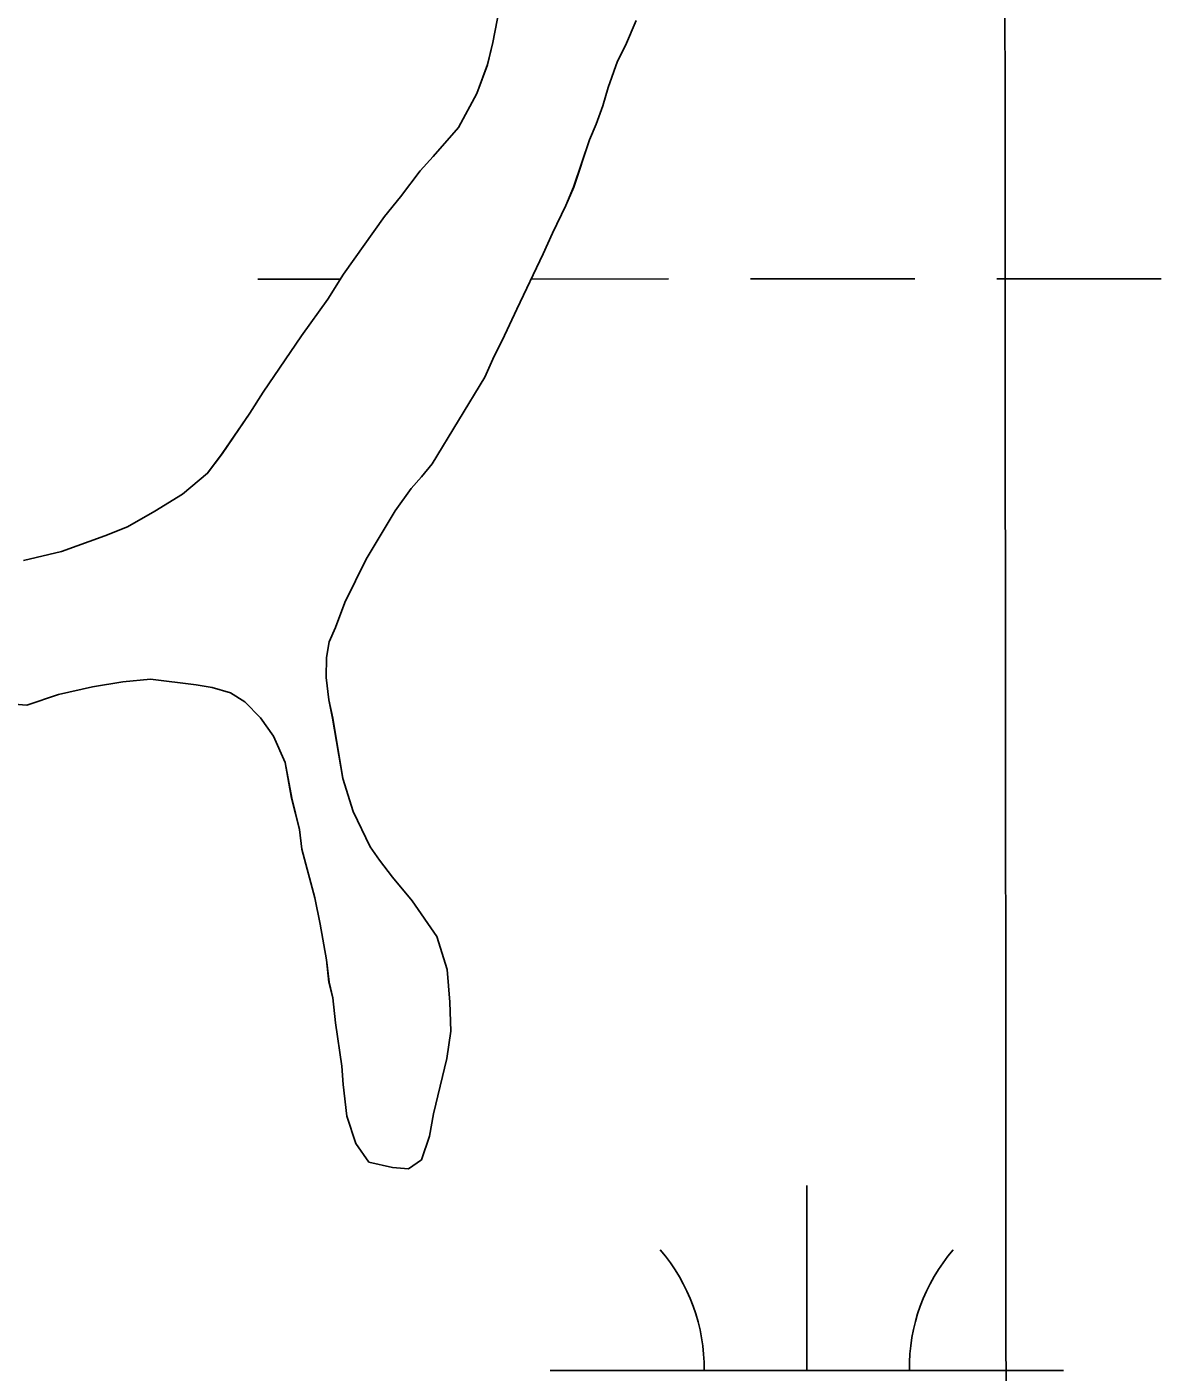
# Model space of a CAD drawing. Extents: x 3279314 to 3317160, y 734079 to 759431.
# Drawn here: x 3306866.3 to 3307087.3, y 757143.4 to 757405.4 of the extents above; entities that cross this region are included whole.
import ezdxf

# ---------------------------------------------------------------- set-up
doc = ezdxf.new("R2010")
doc.units = 0
for name, color, linetype in [('V-GRID-MAJR', 7, 'Continuous'), ('V-SITE-VEGE', 7, 'Continuous'), ('V-WETL-SWMP', 7, 'Continuous')]:
    doc.layers.add(name, color=color, linetype=linetype)

msp = doc.modelspace()

# ---------------------------------------------------------------- linework, layer by layer
at = {"layer": 'V-GRID-MAJR'}
msp.add_spline([(3307069.929, 739467.911), (3307065.523, 745527.1290000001), (3307061.114, 751588.954), (3307056.7060000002, 757650.811), (3307056.704, 757653.385)], degree=3, dxfattribs=at)
at = {"layer": 'V-SITE-VEGE'}
for p, q in [((3306982.932, 757401.7859999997), (3306984.998, 757406.637)), ((3306981.3850000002, 757398.7239999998), (3306982.932, 757401.7859999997)), ((3306979.575, 757393.6139999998), (3306981.3850000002, 757398.7239999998)), ((3306978.537, 757390.036), (3306979.575, 757393.6139999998)), ((3306977.244, 757386.46), (3306978.537, 757390.036)), ((3306975.954, 757383.397), (3306977.244, 757386.46)), ((3306972.847, 757374.201), (3306975.954, 757383.397)), ((3306971.299, 757370.625), (3306972.847, 757374.201)), ((3306968.718, 757365.2639999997), (3306971.299, 757370.625)), ((3306966.912, 757361.1799999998), (3306968.718, 757365.2639999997)), ((3306961.753, 757350.4569999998), (3306966.912, 757361.1799999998)), ((3306958.917, 757344.3289999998), (3306961.753, 757350.4569999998)), ((3306957.37, 757341.265), (3306958.917, 757344.3289999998)), ((3306955.562, 757337.179), (3306957.37, 757341.265)), ((3306945.265, 757320.339), (3306955.562, 757337.179)), ((3306943.2090000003, 757317.789), (3306945.265, 757320.339)), ((3306941.1520000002, 757315.493), (3306943.2090000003, 757317.789)), ((3306938.066, 757311.157), (3306941.1520000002, 757315.493)), ((3306932.401, 757301.716), (3306938.066, 757311.157)), ((3306928.2770000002, 757293.2930000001), (3306932.401, 757301.716)), ((3306926.466, 757288.439), (3306928.2770000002, 757293.2930000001)), ((3306925.176, 757285.6289999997), (3306926.466, 757288.439)), ((3306924.654, 757282.563), (3306925.176, 757285.6289999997)), ((3306924.637, 757278.725), (3306924.654, 757282.563)), ((3306879.1, 757276.86), (3306884.988, 757277.859)), ((3306884.988, 757277.859), (3306890.362, 757278.3509999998)), ((3306890.362, 757278.351), (3306899.31, 757277.292)), ((3306925.133, 757274.375), (3306924.637, 757278.725)), ((3306866.298, 757273.329), (3306872.444, 757275.35)), ((3306872.444, 757275.35), (3306879.1, 757276.86)), ((3306899.31, 757277.2919999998), (3306902.375, 757276.767)), ((3306902.375, 757276.767), (3306905.953, 757275.729)), ((3306905.953, 757275.729), (3306908.759, 757273.9289999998)), ((3306908.759, 757273.9289999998), (3306911.8170000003, 757270.8469999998)), ((3306925.884, 757270.7909999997), (3306925.133, 757274.375)), ((3306911.8170000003, 757270.8469999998), (3306914.36, 757267.257)), ((3306927.883, 757259.017), (3306925.884, 757270.7909999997)), ((3306914.36, 757267.257), (3306916.642, 757262.132)), ((3306916.642, 757262.132), (3306917.893, 757255.2199999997)), ((3306929.907, 757252.615), (3306927.883, 757259.017)), ((3306917.893, 757255.2199999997), (3306919.4050000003, 757249.074)), ((3306933.204, 757245.6949999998), (3306929.907, 757252.615)), ((3306919.4050000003, 757249.074), (3306919.9, 757245.236)), ((3306919.9, 757245.236), (3306922.421, 757235.762)), ((3306934.984, 757243.131), (3306933.204, 757245.6949999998)), ((3306937.529, 757239.797), (3306934.984, 757243.131)), ((3306941.349, 757235.1769999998), (3306937.529, 757239.797)), ((3306922.421, 757235.762), (3306923.4250000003, 757230.642)), ((3306946.18, 757228.25), (3306941.349, 757235.1769999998)), ((3306923.4250000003, 757230.642), (3306924.676, 757223.7339999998)), ((3306948.202, 757221.848), (3306946.18, 757228.25)), ((3306924.676, 757223.7339999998), (3306925.17, 757219.3799999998)), ((3306948.6890000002, 757215.452), (3306948.202, 757221.848)), ((3306925.17, 757219.3799999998), (3306925.9250000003, 757216.3079999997)), ((3306925.9250000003, 757216.3079999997), (3306926.419, 757211.444)), ((3306948.92, 757209.822), (3306948.6890000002, 757215.452)), ((3306926.419, 757211.444), (3306927.664, 757203.001)), ((3306948.132, 757204.455), (3306948.92, 757209.822)), ((3306945.5330000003, 757193.721), (3306948.132, 757204.455)), ((3306927.664, 757203.001), (3306927.906, 757199.4189999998)), ((3306927.906, 757199.4189999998), (3306928.649, 757193.2769999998)), ((3306928.649, 757193.2769999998), (3306930.419, 757187.8989999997)), ((3306944.749, 757189.377), (3306945.5330000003, 757193.721)), ((3306943.194, 757184.7789999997), (3306944.749, 757189.377)), ((3306930.419, 757187.8989999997), (3306932.9620000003, 757184.308)), ((3306932.9620000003, 757184.308), (3306937.562, 757183.264)), ((3306940.63, 757182.996), (3306943.194, 757184.7789999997)), ((3306937.562, 757183.264), (3306940.63, 757182.996))]:
    msp.add_line(p, q, dxfattribs=at)
for points in [[(3306958.4050000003, 757409.046), (3306957.098, 757402.4), (3306956.06, 757398.054), (3306953.991, 757392.436), (3306950.383, 757385.801)], [(3306950.383, 757385.801), (3306945.5, 757380.191), (3306942.932, 757377.388), (3306939.076, 757372.2880000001), (3306935.991, 757368.463), (3306928.0160000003, 757357.237), (3306924.928, 757352.392), (3306919.7830000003, 757345.253), (3306912.323, 757334.281), (3306909.748, 757330.198), (3306904.348, 757322.2880000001), (3306901.517, 757318.465), (3306896.6410000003, 757314.3910000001), (3306891.257, 757311.088), (3306885.875, 757308.0380000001), (3306881.519, 757306.267), (3306873.065, 757303.23), (3306865.6410000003, 757301.468)]]:
    msp.add_lwpolyline(points, dxfattribs=at)
at = {"layer": 'V-WETL-SWMP'}
for p, q in [((3306984.998587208, 757406.6376807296), (3306982.932587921, 757401.7856805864)), ((3306984.998587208, 757406.6376807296), (3306982.932587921, 757401.7856805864)), ((3306982.932587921, 757401.7856805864), (3306981.386588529, 757398.722680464)), ((3306982.932587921, 757401.7856805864), (3306981.386588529, 757398.722680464)), ((3306981.386588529, 757398.722680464), (3306979.5755890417, 757393.6136803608)), ((3306981.386588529, 757398.722680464), (3306979.5755890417, 757393.6136803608)), ((3306979.5755890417, 757393.6136803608), (3306978.5385892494, 757390.0366803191)), ((3306979.5755890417, 757393.6136803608), (3306978.5385892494, 757390.0366803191)), ((3306978.5385892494, 757390.0366803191), (3306977.2455896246, 757386.4606802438)), ((3306978.5385892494, 757390.0366803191), (3306977.2455896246, 757386.4606802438)), ((3306977.2455896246, 757386.4606802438), (3306975.954590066, 757383.3966801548)), ((3306977.2455896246, 757386.4606802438), (3306975.954590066, 757383.3966801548)), ((3306975.954590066, 757383.3966801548), (3306972.8485908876, 757374.2006799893)), ((3306975.954590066, 757383.3966801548), (3306972.8485908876, 757374.2006799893)), ((3306972.848590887, 757374.2006799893), (3306971.2995914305, 757370.6256798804)), ((3306972.848590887, 757374.2006799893), (3306971.2995914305, 757370.6256798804)), ((3306971.2995914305, 757370.6256798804), (3306968.720592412, 757365.263679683)), ((3306971.2995914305, 757370.6256798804), (3306968.720592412, 757365.263679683)), ((3306968.720592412, 757365.263679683), (3306966.913593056, 757361.1786795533)), ((3306968.720592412, 757365.263679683), (3306966.913593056, 757361.1786795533)), ((3306966.913593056, 757361.1786795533), (3306961.7555950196, 757350.4556791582)), ((3306966.913593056, 757361.1786795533), (3306961.7555950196, 757350.4556791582)), ((3307055.322733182, 757356.347245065), (3307087.322718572, 757356.3635347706)), ((3306911.3238302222, 757356.2739206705), (3306927.4066597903, 757356.2821076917)), ((3306964.567344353, 757356.3010457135), (3306991.3227624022, 757356.3146656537)), ((3307007.322755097, 757356.3228105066), (3307039.3227404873, 757356.3391002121)), ((3306961.7555950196, 757350.4556791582), (3306958.9175960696, 757344.327678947)), ((3306961.7555950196, 757350.4556791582), (3306958.9175960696, 757344.327678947)), ((3306958.9175960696, 757344.327678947), (3306957.3715966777, 757341.2646788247)), ((3306958.9175960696, 757344.327678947), (3306957.3715966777, 757341.2646788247)), ((3306957.3715966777, 757341.2646788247), (3306955.5645973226, 757337.1796786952)), ((3306957.3715966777, 757341.2646788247), (3306955.5645973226, 757337.1796786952)), ((3306955.5645973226, 757337.1796786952), (3306945.266601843, 757320.3376777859)), ((3306955.5645973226, 757337.1796786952), (3306945.266601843, 757320.3376777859)), ((3306945.266601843, 757320.3376777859), (3306943.210602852, 757317.787677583)), ((3306945.266601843, 757320.3376777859), (3306943.210602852, 757317.787677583)), ((3306943.210602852, 757317.787677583), (3306941.154603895, 757315.4936773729)), ((3306943.210602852, 757317.787677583), (3306941.154603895, 757315.4936773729)), ((3306941.154603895, 757315.4936773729), (3306938.068605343, 757311.1576770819)), ((3306941.154603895, 757315.4936773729), (3306938.068605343, 757311.1576770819)), ((3306938.068605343, 757311.1576770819), (3306932.403607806, 757301.7156765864)), ((3306938.068605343, 757311.1576770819), (3306932.403607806, 757301.7156765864)), ((3306932.403607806, 757301.7156765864), (3306928.277609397, 757293.2916762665)), ((3306932.403607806, 757301.7156765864), (3306928.277609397, 757293.2916762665)), ((3306928.277609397, 757293.2916762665), (3306926.4686099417, 757288.4386761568)), ((3306928.277609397, 757293.2916762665), (3306926.4686099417, 757288.4386761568)), ((3306926.4686099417, 757288.4386761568), (3306925.1776104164, 757285.6296760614)), ((3306926.4686099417, 757288.4386761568), (3306925.1776104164, 757285.6296760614)), ((3306925.1776104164, 757285.6296760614), (3306924.654610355, 757282.5626760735)), ((3306925.1776104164, 757285.6296760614), (3306924.654610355, 757282.5626760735)), ((3306924.654610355, 757282.5626760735), (3306924.6396098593, 757278.7256761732)), ((3306924.654610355, 757282.5626760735), (3306924.6396098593, 757278.7256761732)), ((3306884.988635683, 757277.8596709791), (3306879.1016394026, 757276.8596702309)), ((3306884.988635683, 757277.8596709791), (3306879.1016394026, 757276.8596702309)), ((3306890.362632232, 757278.3496716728), (3306884.988635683, 757277.8596709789)), ((3306890.362632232, 757278.3496716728), (3306884.988635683, 757277.8596709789)), ((3306899.31062624, 757277.2906728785), (3306890.362632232, 757278.349671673)), ((3306899.31062624, 757277.2906728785), (3306890.362632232, 757278.349671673)), ((3306924.6396098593, 757278.7256761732), (3306925.1336089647, 757274.3756763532)), ((3306924.6396098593, 757278.7256761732), (3306925.1336089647, 757274.3756763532)), ((3306872.4456435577, 757275.3506693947), (3306866.2986473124, 757273.3286686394)), ((3306872.4456435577, 757275.3506693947), (3306866.2986473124, 757273.3286686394)), ((3306879.1016394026, 757276.8596702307), (3306872.4456435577, 757275.3506693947)), ((3306879.1016394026, 757276.8596702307), (3306872.4456435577, 757275.3506693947)), ((3306902.377624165, 757276.7676732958), (3306899.31062624, 757277.2906728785)), ((3306902.377624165, 757276.7676732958), (3306899.31062624, 757277.2906728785)), ((3306905.954621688, 757275.7296737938), (3306902.377624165, 757276.7676732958)), ((3306905.954621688, 757275.7296737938), (3306902.377624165, 757276.7676732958)), ((3306908.7616196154, 757273.928674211), (3306905.954621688, 757275.7296737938)), ((3306908.7616196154, 757273.928674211), (3306905.954621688, 757275.7296737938)), ((3306866.2986473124, 757273.3286686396), (3306862.2066500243, 757273.6006680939)), ((3306866.2986473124, 757273.3286686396), (3306862.2066500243, 757273.6006680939)), ((3306911.8186172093, 757270.8466746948), (3306908.7616196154, 757273.928674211)), ((3306911.8186172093, 757270.8466746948), (3306908.7616196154, 757273.928674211)), ((3306925.1336089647, 757274.3756763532), (3306925.886608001, 757270.7916765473)), ((3306925.1336089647, 757274.3756763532), (3306925.886608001, 757270.7916765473)), ((3306914.362615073, 757267.2556751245), (3306911.8186172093, 757270.8466746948)), ((3306914.362615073, 757267.2556751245), (3306911.8186172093, 757270.8466746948)), ((3306925.886608, 757270.7916765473), (3306927.8866051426, 757259.0176771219)), ((3306925.886608, 757270.7916765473), (3306927.8866051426, 757259.0176771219)), ((3306916.6446129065, 757262.1316755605), (3306914.362615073, 757267.2556751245)), ((3306916.6446129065, 757262.1316755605), (3306914.362615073, 757267.2556751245)), ((3306917.8956111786, 757255.2196759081), (3306916.6446129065, 757262.1316755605)), ((3306917.8956111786, 757255.2196759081), (3306916.6446129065, 757262.1316755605)), ((3306927.8866051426, 757259.0176771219), (3306929.9076029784, 757252.6146775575)), ((3306927.8866051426, 757259.0176771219), (3306929.9076029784, 757252.6146775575)), ((3306919.4066093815, 757249.0746762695), (3306917.8956111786, 757255.2196759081)), ((3306919.4066093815, 757249.0746762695), (3306917.8956111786, 757255.2196759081)), ((3306929.9076029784, 757252.6146775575), (3306933.2055999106, 757245.6956781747)), ((3306929.9076029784, 757252.6146775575), (3306933.2055999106, 757245.6956781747)), ((3306919.902608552, 757245.2366764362), (3306919.4066093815, 757249.0746762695)), ((3306919.902608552, 757245.2366764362), (3306919.4066093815, 757249.0746762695)), ((3306922.4236056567, 757235.7626770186), (3306919.902608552, 757245.2366764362)), ((3306922.4236056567, 757235.7626770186), (3306919.902608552, 757245.2366764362)), ((3306933.2055999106, 757245.6956781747), (3306934.9855984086, 757243.1306784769)), ((3306933.2055999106, 757245.6956781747), (3306934.9855984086, 757243.1306784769)), ((3306934.9855984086, 757243.1306784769), (3306937.530596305, 757239.7956789)), ((3306934.9855984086, 757243.1306784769), (3306937.530596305, 757239.7956789)), ((3306937.530596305, 757239.7956789), (3306941.3495931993, 757235.1756795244)), ((3306937.530596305, 757239.7956789), (3306941.3495931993, 757235.1756795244)), ((3306923.426604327, 757230.6426772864), (3306922.4236056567, 757235.7626770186)), ((3306923.426604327, 757230.6426772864), (3306922.4236056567, 757235.7626770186)), ((3306941.3495931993, 757235.1756795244), (3306946.181589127, 757228.2506803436)), ((3306941.3495931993, 757235.1756795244), (3306946.181589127, 757228.2506803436)), ((3306924.6776025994, 757223.7316776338), (3306923.4266043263, 757230.6426772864)), ((3306924.6776025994, 757223.7316776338), (3306923.4266043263, 757230.6426772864)), ((3306946.181589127, 757228.2506803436), (3306948.202586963, 757221.8476807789)), ((3306946.181589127, 757228.2506803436), (3306948.202586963, 757221.8476807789)), ((3306925.1726017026, 757219.380677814), (3306924.6776025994, 757223.7316776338)), ((3306925.1726017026, 757219.380677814), (3306924.6776025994, 757223.7316776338)), ((3306948.202586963, 757221.8476807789), (3306948.6895858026, 757215.4516810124)), ((3306948.202586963, 757221.8476807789), (3306948.6895858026, 757215.4516810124)), ((3306925.9276008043, 757216.3086779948), (3306925.1726017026, 757219.380677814)), ((3306925.9276008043, 757216.3086779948), (3306925.1726017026, 757219.380677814)), ((3306926.419599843, 757211.4466781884), (3306925.9276008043, 757216.3086779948)), ((3306926.419599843, 757211.4466781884), (3306925.9276008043, 757216.3086779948)), ((3306948.6895858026, 757215.4516810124), (3306948.9225849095, 757209.822681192)), ((3306948.6895858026, 757215.4516810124), (3306948.9225849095, 757209.822681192)), ((3306927.6655979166, 757203.0006785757), (3306926.419599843, 757211.4466781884)), ((3306927.6655979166, 757203.0006785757), (3306926.419599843, 757211.4466781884)), ((3306948.9225849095, 757209.822681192), (3306948.134584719, 757204.4546812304)), ((3306948.9225849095, 757209.822681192), (3306948.134584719, 757204.4546812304)), ((3306948.134584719, 757204.4546812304), (3306945.534585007, 757193.7216811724)), ((3306948.134584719, 757204.4546812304), (3306945.534585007, 757193.7216811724)), ((3306927.907597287, 757199.4186787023), (3306927.6655979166, 757203.0006785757)), ((3306927.907597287, 757199.4186787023), (3306927.6655979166, 757203.0006785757)), ((3306928.6505959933, 757193.2766789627), (3306927.907597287, 757199.4186787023)), ((3306928.6505959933, 757193.2766789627), (3306927.907597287, 757199.4186787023)), ((3306930.4195941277, 757187.8986793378), (3306928.650595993, 757193.2766789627)), ((3306930.4195941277, 757187.8986793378), (3306928.650595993, 757193.2766789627)), ((3306945.534585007, 757193.7216811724), (3306944.7495849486, 757189.376681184)), ((3306945.534585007, 757193.7216811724), (3306944.7495849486, 757189.376681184)), ((3306944.7495849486, 757189.376681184), (3306943.1965853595, 757184.7786811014)), ((3306944.7495849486, 757189.376681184), (3306943.1965853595, 757184.7786811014)), ((3306932.9635919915, 757184.3076797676), (3306930.4195941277, 757187.8986793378)), ((3306932.9635919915, 757184.3076797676), (3306930.4195941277, 757187.8986793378)), ((3306937.5635888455, 757183.2656804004), (3306932.9635919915, 757184.3076797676)), ((3306937.5635888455, 757183.2656804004), (3306932.9635919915, 757184.3076797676)), ((3306943.1965853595, 757184.7786811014), (3306940.6315868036, 757182.9976808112)), ((3306943.1965853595, 757184.7786811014), (3306940.6315868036, 757182.9976808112)), ((3306940.6315868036, 757182.9976808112), (3306937.5635888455, 757183.2656804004)), ((3306940.6315868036, 757182.9976808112), (3306937.5635888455, 757183.2656804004)), ((3307018.274948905, 757143.7243610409), (3307018.256627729, 757179.7243559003)), ((3306968.2749717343, 757143.6989083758), (3307068.274926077, 757143.7498137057))]:
    msp.add_line(p, q, dxfattribs=at)
for points in [[(3306958.404, 757409.045), (3306957.099, 757402.399), (3306956.059, 757398.055), (3306953.991, 757392.436), (3306950.383, 757385.8)], [(3306958.404, 757409.045), (3306957.099, 757402.399), (3306956.059, 757398.055), (3306953.991, 757392.436), (3306950.383, 757385.8)], [(3306950.383, 757385.8), (3306945.501, 757380.192), (3306942.932, 757377.388), (3306939.075, 757372.2880000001), (3306935.991, 757368.463), (3306928.017, 757357.24), (3306924.928, 757352.392), (3306919.784, 757345.25), (3306912.323, 757334.281), (3306909.749, 757330.198), (3306904.347, 757322.29), (3306901.518, 757318.465), (3306896.642, 757314.3910000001), (3306891.257, 757311.087), (3306885.874, 757308.039), (3306881.518, 757306.2660000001), (3306873.065, 757303.23), (3306865.64, 757301.468)], [(3306950.383, 757385.8), (3306945.501, 757380.192), (3306942.932, 757377.388), (3306939.075, 757372.2880000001), (3306935.991, 757368.463), (3306928.017, 757357.24), (3306924.928, 757352.392), (3306919.784, 757345.25), (3306912.323, 757334.281), (3306909.749, 757330.198), (3306904.347, 757322.29), (3306901.518, 757318.465), (3306896.642, 757314.3910000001), (3306891.257, 757311.087), (3306885.874, 757308.039), (3306881.518, 757306.2660000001), (3306873.065, 757303.23), (3306865.64, 757301.468)]]:
    msp.add_lwpolyline(points, dxfattribs=at)
for centre, radius, start, end in [((3306963.031796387, 757144.1710425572), 35.246287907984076, 359.2573463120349, 40.801004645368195), ((3307073.517618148, 757144.227285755), 35.246287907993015, 139.25734379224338, 180.8010021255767)]:
    msp.add_arc(centre, radius, start, end, dxfattribs=at)

doc.saveas('drawing.dxf')
